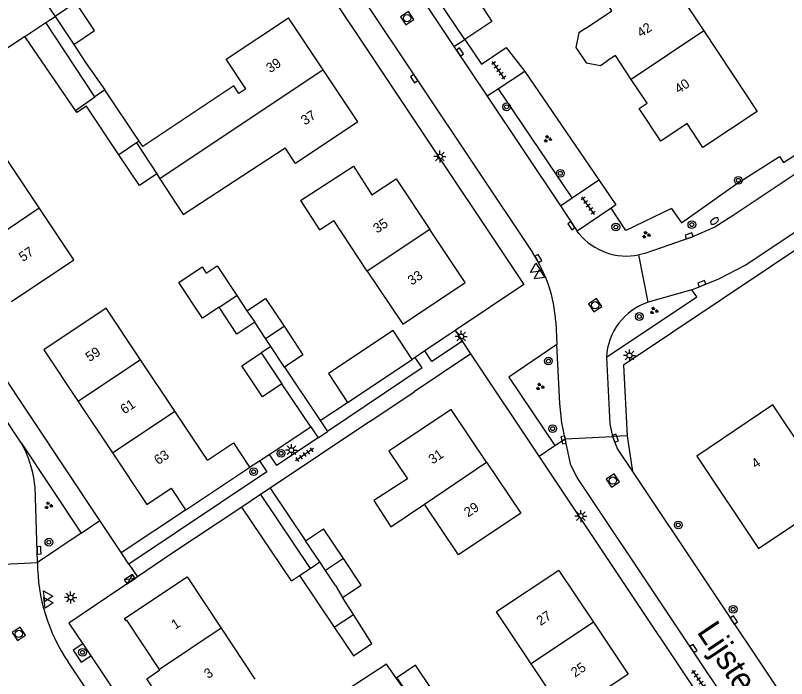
# Model space of a CAD drawing. Extents: x 137999 to 141000, y 397500 to 400501.
# Drawn here: x 138454 to 138533.8, y 399702.2 to 399770.7 of the extents above; entities that cross this region are included whole.
import ezdxf

# ---------------------------------------------------------------- set-up
doc = ezdxf.new("R2010")
doc.units = 0
for name, color, linetype in [('gg-afsc-erfafscheiding', 7, 'Continuous'), ('gg-afsc-muur', 7, 'Continuous'), ('gg-anno-huisnummerreeks BGT', 7, 'Continuous'), ('gg-anno-openbare ruimte label', 7, 'Continuous'), ('gg-bbg-bijgebouw', 7, 'Continuous'), ('gg-bbg-gedigitaliseerde bebouwing', 7, 'Continuous'), ('gg-bbg-gedigitaliseerde bijgebouw', 7, 'Continuous'), ('gg-bbg-hoofdgebouw', 7, 'Continuous'), ('gg-bbg-tussenscheiding', 7, 'Continuous'), ('gg-knt-verharding', 7, 'Continuous'), ('gt-grn-groengrens', 7, 'Continuous'), ('gt-grn-vlakafsluiter', 7, 'Continuous'), ('gt-grn-weggrens', 7, 'Continuous'), ('gt-symb-boom', 7, 'Continuous'), ('gt-symb-brandkraan', 7, 'Continuous'), ('gt-symb-elektrakast', 7, 'Continuous'), ('gt-symb-groenvak', 7, 'Continuous'), ('gt-symb-kolk', 7, 'Continuous'), ('gt-symb-lichtmast', 7, 'Continuous'), ('gt-symb-rioolschacht', 7, 'Continuous'), ('gt-symb-tegel verharding', 7, 'Continuous'), ('gt-symb-waterafsluiter', 7, 'Continuous')]:
    doc.layers.add(name, color=color, linetype=linetype)

# ---------------------------------------------------------------- blocks, each defined once
blk = doc.blocks.new('gt0-BOOM')
at = {"layer": 'gt-symb-boom'}
for radius in [0.4, 0.2]:
    blk.add_circle((0, 0), radius, dxfattribs=at)
blk = doc.blocks.new('gt0-KOLK')
at = {"layer": 'gt-symb-kolk'}
blk.add_lwpolyline([(0, 0), (0.375, 0), (0.375, 0.4), (-0.375, 0.4), (-0.375, 0), (0, 0)], dxfattribs=at)
blk = doc.blocks.new('gt0-TEG1')
at = {"layer": 'gt-symb-tegel verharding'}
for p, q in [((-1.125, 0), (1.125, 0)), ((-0.9, -0.25), (-0.9, 0.25)), ((-0.45, -0.25), (-0.45, 0.25)), ((0, -0.25), (0, 0.25)), ((0.45, -0.25), (0.45, 0.25)), ((0.9, -0.25), (0.9, 0.25))]:
    blk.add_line(p, q, dxfattribs=at)
blk = doc.blocks.new('gt0-RS')
at = {"layer": 'gt-symb-rioolschacht'}
blk.add_lwpolyline([(-0.5, -0.5), (0.5, -0.5), (0.5, 0.5), (-0.5, 0.5)], close=True, dxfattribs=at)
blk.add_circle((0, 0), 0.375, dxfattribs=at)
blk = doc.blocks.new('gt0-LMAST')
at = {"layer": 'gt-symb-lichtmast'}
for p, q in [((-0.182, 0.173), (-0.447, 0.438)), ((-0.005, 0.246), (-0.005, 0.621)), ((0.172, 0.173), (0.437, 0.438)), ((-0.255, -0.004), (-0.63, -0.004)), ((-0.182, -0.181), (-0.447, -0.446)), ((-0.005, -0.254), (-0.005, -0.629)), ((0.437, -0.446), (0.172, -0.181)), ((0.245, -0.004), (0.62, -0.004))]:
    blk.add_line(p, q, dxfattribs=at)
blk.add_circle((-0.005, -0.004), 0.25, dxfattribs=at)
blk = doc.blocks.new('gt0-GRVAK')
at = {"layer": 'gt-symb-groenvak'}
for p, q in [((-0.11, 0.189), (-0.228, 0.24)), ((-0.182, 0.153), (0.088, 0.153)), ((-0.091, 0.211), (-0.156, 0.322)), ((-0.047, 0.214), (-0.047, 0.393)), ((-0.004, 0.211), (0.061, 0.322)), ((0.015, 0.189), (0.133, 0.24)), ((0.262, -0.052), (0.197, 0.059)), ((0.305, -0.049), (0.305, 0.13)), ((0.349, -0.052), (0.414, 0.059)), ((-0.245, -0.228), (-0.363, -0.177)), ((-0.318, -0.264), (-0.047, -0.264)), ((-0.226, -0.206), (-0.291, -0.095)), ((-0.183, -0.203), (-0.183, -0.024)), ((-0.139, -0.206), (-0.074, -0.095)), ((-0.12, -0.228), (-0.002, -0.177)), ((0.243, -0.074), (0.125, -0.023)), ((0.17, -0.11), (0.441, -0.11)), ((0.368, -0.074), (0.486, -0.023))]:
    blk.add_line(p, q, dxfattribs=at)
blk = doc.blocks.new('gt0-BR')
at = {"layer": 'gt-symb-brandkraan'}
for centre, radius, start, end in [((-0.244, 0), 0.206, 107.56694, 252.43307), ((0.599, -2.664), 3, 106.89205, 107.56694), ((0, -0.691), 0.938, 73.10799, 106.89205), ((-0.599, -2.664), 3, 72.43309, 73.10799), ((0.244, 0), 0.206, 287.56695, 72.43309), ((0.599, 2.664), 3, 252.43307, 253.10797), ((0, 0.691), 0.938, 253.10797, 286.89206), ((-0.599, 2.664), 3, 286.89206, 287.56695)]:
    blk.add_arc(centre, radius, start, end, dxfattribs=at)
blk = doc.blocks.new('gt0-WAFSL')
at = {"layer": 'gt-symb-waterafsluiter'}
for p, q in [((-0.5, -0.333), (0, 0.667)), ((0, 0.667), (0.5, -0.333)), ((0.5, -0.333), (-0.5, -0.333))]:
    blk.add_line(p, q, dxfattribs=at)
blk = doc.blocks.new('gt0-EKAST')
at = {"layer": 'gt-symb-elektrakast'}
for p, q in [((-0.501, -0.249), (0.501, 0.249)), ((-0.501, 0.249), (0.501, -0.249))]:
    blk.add_line(p, q, dxfattribs=at)
blk.add_lwpolyline([(0.501, 0.249), (-0.501, 0.249), (-0.501, -0.249), (0.501, -0.249)], close=True, dxfattribs=at)

msp = doc.modelspace()

# ---------------------------------------------------------------- linework, layer by layer
at = {"layer": 'gg-afsc-erfafscheiding'}
for p, q in [((138455.029, 399768.505), (138445.89, 399762.436)), ((138461.292, 399765.828), (138463.297, 399763.005)), ((138506.732, 399764.892), (138514.371, 399753.694)), ((138480.453, 399736.473), (138479.453, 399735.808)), ((138481.858, 399734.351), (138485.544, 399728.818)), ((138516.93, 399734.53), (138517.31, 399727.25)), ((138484.581, 399728.181), (138481.575, 399732.603)), ((138490.696, 399728.72), (138495.269, 399731.776)), ((138485.544, 399728.818), (138488.39, 399730.7)), ((138480.27, 399725.33), (138484.581, 399728.181)), ((138517.31, 399727.25), (138517.843, 399723.553)), ((138478.26, 399724), (138479.269, 399724.667)), ((138479.269, 399724.667), (138480.27, 399725.33)), ((138517.843, 399723.553), (138533.349, 399700.346)), ((138464.96, 399715.201), (138471.621, 399719.607))]:
    msp.add_line(p, q, dxfattribs=at)
for points in [[(138495.746, 399781.695), (138503.314, 399770.062), (138500.516, 399768.209)], [(138521.873, 399750.728), (138522.914, 399749.247), (138528.61, 399753.288), (138533.07, 399756.122), (138533.472, 399755.489), (138536.895, 399757.679)]]:
    msp.add_lwpolyline(points, dxfattribs=at)
at = {"layer": 'gg-afsc-muur'}
for p, q in [((138460.082, 399767.687), (138461.292, 399765.828)), ((138490.696, 399728.72), (138480.397, 399721.836)), ((138480.397, 399721.836), (138484.05, 399716.4))]:
    msp.add_line(p, q, dxfattribs=at)
at = {"layer": 'gg-bbg-bijgebouw'}
for p, q in [((138456.169, 399773.522), (138458.137, 399770.587)), ((138458.137, 399770.587), (138458.146, 399770.574)), ((138458.146, 399770.574), (138460.082, 399767.687)), ((138455.029, 399768.505), (138457.192, 399769.97)), ((138462.261, 399762.266), (138457.192, 399769.97)), ((138463.297, 399763.005), (138462.261, 399762.266)), ((138488.39, 399730.7), (138495.08, 399735.13)), ((138479.4, 399721.17), (138477.46, 399719.88)), ((138479.4, 399721.17), (138484.516, 399713.541)), ((138482.59, 399712.247), (138477.46, 399719.88)), ((138484.05, 399716.4), (138485.9, 399717.64)), ((138485.518, 399714.208), (138484.05, 399716.4)), ((138484.516, 399713.541), (138485.518, 399714.208))]:
    msp.add_line(p, q, dxfattribs=at)
msp.add_lwpolyline([(138495.08, 399735.13), (138493.1, 399738.11), (138486.41, 399733.68), (138488.39, 399730.7)], dxfattribs=at)
at = {"layer": 'gg-bbg-gedigitaliseerde bebouwing'}
for p, q in [((138525.236, 399769.081), (138530.75, 399760.75)), ((138456.507, 399750.808), (138452.99, 399756.086)), ((138468.647, 399754.302), (138468.968, 399753.81)), ((138470.526, 399729.782), (138466.972, 399735.109)), ((138473.904, 399724.719), (138470.526, 399729.782)), ((138471.79, 399712.66), (138475.311, 399707.358)), ((138507.37, 399703.67), (138503.801, 399709.057)), ((138475.311, 399707.358), (138478.803, 399702.1))]:
    msp.add_line(p, q, dxfattribs=at)
for points in [[(138517.277, 399775.69), (138519.765, 399777.347), (138525.236, 399769.081)], [(138477.871, 399763.094), (138475.834, 399766.148), (138482.29, 399770.45)], [(138477.871, 399763.094), (138477.149, 399762.612), (138476.626, 399763.396), (138467.219, 399757.123), (138466.84, 399757.692)], [(138489.46, 399759.7), (138483.004, 399755.398), (138481.928, 399757.011)], [(138468.968, 399753.81), (138471.369, 399750.127), (138481.928, 399757.011)], [(138483.508, 399751.556), (138485.469, 399748.514), (138486.95, 399749.5)], [(138453.63, 399741.14), (138460.084, 399745.439), (138456.507, 399750.808)], [(138466.972, 399735.109), (138463.426, 399740.423), (138456.98, 399736.13)], [(138494.58, 399722.806), (138491.097, 399720.56), (138492.851, 399717.841), (138496.341, 399720.188)], [(138517.41, 399702.62), (138510.962, 399698.307), (138507.37, 399703.67)]]:
    msp.add_lwpolyline(points, dxfattribs=at)
at = {"layer": 'gg-bbg-gedigitaliseerde bijgebouw'}
for p, q in [((138460.258, 399760.852), (138455.029, 399768.505)), ((138466.84, 399757.692), (138463.297, 399763.005)), ((138476.925, 399741.735), (138477.968, 399740.161)), ((138479.907, 399737.297), (138478.799, 399738.971)), ((138480.453, 399736.473), (138479.907, 399737.297)), ((138479.453, 399735.808), (138481.575, 399732.603)), ((138481.858, 399734.351), (138480.453, 399736.473)), ((138487.966, 399714.555), (138485.9, 399717.64)), ((138482.59, 399712.247), (138483.421, 399712.806)), ((138483.421, 399712.806), (138487.005, 399707.457)), ((138489.005, 399708.764), (138487.874, 399710.525))]:
    msp.add_line(p, q, dxfattribs=at)
for points in [[(138460.082, 399767.687), (138462.223, 399769.123), (138460.288, 399772.009)], [(138464.735, 399756.289), (138461.38, 399761.32), (138460.394, 399760.651), (138460.258, 399760.852)], [(138468.647, 399754.302), (138466.856, 399753.108), (138464.735, 399756.289)], [(138475.105, 399740.529), (138473.378, 399739.386), (138470.93, 399743.082), (138473.363, 399744.693), (138473.78, 399744.063), (138474.894, 399744.801), (138476.925, 399741.735)], [(138477.968, 399740.161), (138479.907, 399741.445), (138481.816, 399738.562)], [(138478.799, 399738.971), (138476.949, 399737.745), (138475.105, 399740.529)], [(138481.816, 399738.562), (138483.768, 399735.616), (138481.858, 399734.351)], [(138481.575, 399732.603), (138479.575, 399731.268), (138477.441, 399734.466), (138479.453, 399735.808)], [(138487.874, 399710.525), (138489.801, 399711.816), (138487.966, 399714.555)], [(138487.005, 399707.457), (138488.984, 399704.503), (138490.912, 399705.794), (138489.005, 399708.764)], [(138485.952, 399699.44), (138487.729, 399696.709), (138494.218, 399701.108), (138492.406, 399703.639), (138485.952, 399699.44)], [(138497.114, 399701.015), (138495.428, 399703.536), (138493.497, 399702.245), (138495.183, 399699.724)]]:
    msp.add_lwpolyline(points, dxfattribs=at)
at = {"layer": 'gg-bbg-hoofdgebouw'}
for p, q in [((138485.875, 399765.075), (138482.29, 399770.45)), ((138489.46, 399759.7), (138485.875, 399765.075)), ((138493.4, 399753.8), (138496.898, 399748.558)), ((138490.43, 399744.271), (138486.95, 399749.5)), ((138456.98, 399736.13), (138460.527, 399730.806)), ((138460.527, 399730.806), (138464.074, 399725.483)), ((138470.131, 399721.838), (138471.621, 399719.607)), ((138465.331, 399708.354), (138471.79, 399712.66)), ((138510.23, 399713.34), (138503.801, 399709.057)), ((138510.23, 399713.34), (138513.81, 399707.996)), ((138513.81, 399707.996), (138517.41, 399702.62))]:
    msp.add_line(p, q, dxfattribs=at)
for points in [[(138513.01, 399769.34), (138515.72, 399771.15), (138514.12, 399773.54)], [(138513.01, 399769.34), (138512.303, 399768.869), (138511.992, 399767.387), (138513.057, 399765.79), (138514.544, 399765.507), (138515.25, 399765.98)], [(138517.727, 399764.08), (138516.08, 399766.53), (138515.25, 399765.98)], [(138530.75, 399760.75), (138525.13, 399757.03), (138523.49, 399759.51), (138520.77, 399757.7), (138518.55, 399761.06), (138519.38, 399761.62), (138517.727, 399764.08)], [(138483.508, 399751.556), (138488.996, 399755.094), (138490.904, 399752.136), (138493.4, 399753.8)], [(138490.43, 399744.271), (138494.09, 399738.77), (138500.56, 399743.07), (138496.898, 399748.558)], [(138532.37, 399730.45), (138524.5, 399725.15), (138530.88, 399715.6), (138538.78, 399720.88), (138532.37, 399730.45)], [(138502.765, 399724.509), (138499.09, 399729.98), (138492.66, 399725.66), (138494.58, 399722.806)], [(138473.904, 399724.719), (138476.584, 399726.509), (138478.26, 399724)], [(138464.074, 399725.483), (138467.62, 399720.16), (138470.131, 399721.838)], [(138478.26, 399724), (138478.278, 399723.973), (138471.659, 399719.551), (138471.621, 399719.607)], [(138502.765, 399724.509), (138506.29, 399719.26), (138499.87, 399714.94), (138496.341, 399720.188)], [(138468.955, 399703.094), (138465.574, 399708.202), (138465.476, 399708.137), (138465.331, 399708.354)], [(138472.41, 399697.924), (138470.834, 399700.298), (138469.472, 399699.383), (138467.626, 399702.133), (138468.987, 399703.045), (138468.955, 399703.094)]]:
    msp.add_lwpolyline(points, dxfattribs=at)
at = {"layer": 'gg-bbg-tussenscheiding'}
for p, q in [((138460.288, 399772.009), (138458.146, 399770.574)), ((138525.236, 399769.081), (138517.727, 399764.08)), ((138485.875, 399765.075), (138468.968, 399753.81)), ((138460.258, 399760.852), (138462.261, 399762.266)), ((138466.559, 399757.505), (138464.735, 399756.289)), ((138466.84, 399757.692), (138466.559, 399757.505)), ((138466.559, 399757.505), (138468.647, 399754.302)), ((138450.054, 399746.508), (138456.507, 399750.808)), ((138496.898, 399748.558), (138490.43, 399744.271)), ((138475.105, 399740.529), (138476.925, 399741.735)), ((138477.968, 399740.161), (138478.799, 399738.971)), ((138479.907, 399737.297), (138481.816, 399738.562)), ((138466.972, 399735.109), (138460.527, 399730.806)), ((138464.074, 399725.483), (138470.526, 399729.782)), ((138496.341, 399720.188), (138502.765, 399724.509)), ((138486.118, 399713.312), (138485.518, 399714.208)), ((138487.966, 399714.555), (138486.118, 399713.312)), ((138483.421, 399712.806), (138484.516, 399713.541)), ((138487.15, 399711.77), (138486.118, 399713.312)), ((138487.15, 399711.77), (138487.874, 399710.525)), ((138487.005, 399707.457), (138489.005, 399708.764)), ((138513.81, 399707.996), (138507.37, 399703.67)), ((138475.311, 399707.358), (138468.955, 399703.094))]:
    msp.add_line(p, q, dxfattribs=at)
at = {"layer": 'gg-knt-verharding'}
for p, q in [((138459.71, 399817.75), (138507.501, 399746.199)), ((138454.633, 399726.519), (138414.098, 399787.281)), ((138491.714, 399778.965), (138499.388, 399767.484)), ((138499.388, 399767.484), (138500.516, 399768.209)), ((138499.388, 399767.484), (138502.83, 399762.334)), ((138506.732, 399764.892), (138503.982, 399763.089)), ((138503.982, 399763.089), (138502.83, 399762.334)), ((138502.83, 399762.334), (138510.394, 399751.017)), ((138462.774, 399718.482), (138437.323, 399756.689)), ((138511.605, 399751.832), (138514.371, 399753.694)), ((138510.394, 399751.017), (138511.605, 399751.832)), ((138510.394, 399751.017), (138512.138, 399748.408)), ((138515.636, 399750.763), (138512.138, 399748.408)), ((138512.311, 399748.149), (138512.138, 399748.408)), ((138523.99, 399742.34), (138519.48, 399741.04)), ((138509.93, 399739), (138510.041, 399736.68)), ((138499.525, 399738.125), (138496.386, 399736.01)), ((138499.525, 399738.125), (138500.27, 399737.04)), ((138500.27, 399737.04), (138497.111, 399734.927)), ((138496.386, 399736.01), (138495.391, 399735.339)), ((138497.111, 399734.927), (138496.386, 399736.01)), ((138495.391, 399735.339), (138495.08, 399735.13)), ((138501.14, 399735.7), (138495.269, 399731.776)), ((138496.113, 399734.26), (138495.391, 399735.339)), ((138508.195, 399725.153), (138501.14, 399735.7)), ((138496.113, 399734.26), (138486.295, 399727.692)), ((138485.544, 399728.818), (138486.295, 399727.692)), ((138484.581, 399728.181), (138485.335, 399727.05)), ((138485.335, 399727.05), (138481.04, 399724.177)), ((138509.82, 399726.24), (138510.903, 399726.939)), ((138517.31, 399727.25), (138515.78, 399727.19)), ((138454.633, 399726.519), (138460.85, 399717.2)), ((138479.269, 399724.667), (138480.043, 399723.51)), ((138480.27, 399725.33), (138481.04, 399724.177)), ((138548.65, 399664.68), (138508.195, 399725.153)), ((138480.043, 399723.51), (138465.78, 399713.97)), ((138456.32, 399714.15), (138456.12, 399720.871)), ((138464.96, 399715.201), (138462.774, 399718.482)), ((138460.85, 399717.2), (138456.32, 399714.15)), ((138465.78, 399713.97), (138464.96, 399715.201)), ((138466.656, 399712.668), (138459.57, 399707.9)), ((138459.57, 399707.9), (138461, 399705.756)), ((138461, 399705.756), (138461.834, 399704.506)), ((138506.491, 399633.447), (138459.498, 399703.873)), ((138461.834, 399704.506), (138487.29, 399666.347))]:
    msp.add_line(p, q, dxfattribs=at)
for points in [[(138458.835, 399814.444), (138506.61, 399742.87), (138499.525, 399738.125)], [(138500.516, 399768.209), (138502.222, 399765.635), (138504.789, 399767.358), (138506.732, 399764.892)], [(138537.352, 399756.073), (138528.258, 399750), (138526.36, 399748.82), (138523.98, 399747.78), (138519.114, 399746.091), (138518.506, 399745.939)], [(138523.99, 399742.34), (138526.77, 399743.47), (138529.57, 399744.91), (138545.275, 399755.369)], [(138514.371, 399753.694), (138516.137, 399751.1), (138515.636, 399750.763)], [(138542.32, 399750.51), (138542.06, 399750.88), (138537.45, 399747.77), (138537.23, 399748.11), (138516.93, 399734.53)], [(138515.16, 399735.371), (138524.5, 399741.6), (138523.99, 399742.34)], [(138510.041, 399736.68), (138505.08, 399733.32), (138509.82, 399726.24)], [(138510.903, 399726.939), (138510.55, 399728.58), (138510.33, 399730.6), (138510.041, 399736.68)], [(138515.16, 399735.371), (138515.51, 399728.48), (138515.78, 399727.19)], [(138549.081, 399667.629), (138512.12, 399722.92), (138511.49, 399724.21), (138510.903, 399726.939)], [(138515.78, 399727.19), (138516.29, 399725.87), (138517.843, 399723.553)], [(138477.46, 399719.88), (138470.124, 399715.002), (138466.656, 399712.668)], [(138461, 399705.756), (138460.022, 399705.103), (138460.831, 399703.837), (138461.834, 399704.506)]]:
    msp.add_lwpolyline(points, dxfattribs=at)
for centre, radius, start, end in [((138517.257, 399752.226), 6.41, 219.49927, 281.2341), ((138495.242, 399738.053), 14.719, 3.68738, 33.60223), ((138521.426, 399735.076), 6.273, 108.07459, 177.30777), ((138444.712, 399720.887), 11.408, 359.91866, 29.58145), ((138474.667, 399714.194), 18.347, 180.13637, 214.23042)]:
    msp.add_arc(centre, radius, start, end, dxfattribs=at)
at = {"layer": 'gt-grn-groengrens'}
for p, q in [((138500.516, 399768.209), (138492.756, 399779.67)), ((138511.605, 399751.832), (138503.982, 399763.089))]:
    msp.add_line(p, q, dxfattribs=at)
msp.add_lwpolyline([(138521.873, 399750.728), (138517.176, 399748.474), (138515.636, 399750.763)], dxfattribs=at)
at = {"layer": 'gt-grn-vlakafsluiter'}
msp.add_line((138457.192, 399769.97), (138458.137, 399770.587), dxfattribs=at)
at = {"layer": 'gt-grn-weggrens'}
for p, q in [((138519.48, 399741.04), (138518.506, 399745.939)), ((138501.14, 399735.7), (138500.27, 399737.04)), ((138485.335, 399727.05), (138486.295, 399727.692)), ((138510.903, 399726.939), (138515.78, 399727.19)), ((138508.195, 399725.153), (138509.82, 399726.24)), ((138480.397, 399721.836), (138479.4, 399721.17)), ((138460.85, 399717.2), (138462.774, 399718.482)), ((138451.22, 399713.908), (138456.32, 399714.15)), ((138465.78, 399713.97), (138466.656, 399712.668))]:
    msp.add_line(p, q, dxfattribs=at)

# ---------------------------------------------------------------- block references
at = {"layer": 'gt-symb-boom'}
for p in [(138504.832, 399761.239), (138510.392, 399754.367), (138528.795, 399753.649), (138523.993, 399749.068), (138516.133, 399748.815), (138518.562, 399739.573), (138509.157, 399734.965), (138509.6, 399727.987), (138481.512, 399725.437), (138478.671, 399723.533), (138522.588, 399718.033), (138457.498, 399716.256), (138528.267, 399709.315), (138460.978, 399704.869)]:
    msp.add_blockref('gt0-BOOM', p, dxfattribs=at)
at = {"layer": 'gt-symb-brandkraan', "rotation": -146.2940434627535}
msp.add_blockref('gt0-BR', (138526.33, 399749.434), dxfattribs=at)
at = {"layer": 'gt-symb-elektrakast', "rotation": -146.063750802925}
msp.add_blockref('gt0-EKAST', (138465.855, 399712.443), dxfattribs=at)
at = {"layer": 'gt-symb-groenvak'}
for p in [(138509.077, 399757.924), (138519.258, 399748.014), (138520.061, 399740.169), (138508.281, 399732.318), (138457.455, 399720.045)]:
    msp.add_blockref('gt0-GRVAK', p, dxfattribs=at)
at = {"layer": 'gt-symb-kolk'}
for p, rotation in [((138499.845, 399766.793), -56.214572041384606), ((138495.102, 399764.039), -56.214572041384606), ((138511.695, 399749.069), 123.78542795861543), ((138523.767, 399747.707), 18.851835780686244), ((138507.951, 399745.471), -59.79306598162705), ((138525.104, 399742.791), 22.02484593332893), ((138510.529, 399726.779), -77.88123966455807), ((138515.88, 399726.923), -68.77323173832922), ((138456.683, 399715.415), 91.77560052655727), ((138528.164, 399708.103), -56.500599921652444), ((138524, 399705.158), -56.214572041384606)]:
    msp.add_blockref('gt0-KOLK', p, dxfattribs=dict(at, rotation=rotation))
at = {"layer": 'gt-symb-lichtmast'}
for p in [(138497.944, 399756.102), (138500.144, 399737.504), (138517.551, 399735.55), (138482.584, 399725.763), (138512.506, 399718.955), (138459.756, 399710.53)]:
    msp.add_blockref('gt0-LMAST', p, dxfattribs=at)
at = {"layer": 'gt-symb-rioolschacht'}
for p, rotation in [((138494.54, 399770.391), -56.214572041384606), ((138513.988, 399740.732), 33.65827186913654), ((138515.824, 399722.619), -56.214572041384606), ((138454.383, 399706.773), 33.49940007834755)]:
    msp.add_blockref('gt0-RS', p, dxfattribs=dict(at, rotation=rotation))
at = {"layer": 'gt-symb-tegel verharding'}
for p, rotation in [((138504.015, 399765.013), 125.23135739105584), ((138513.271, 399751.026), 125.23135738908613), ((138483.928, 399725.301), -145.51509196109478), ((138524.694, 399702.092), 125.23135738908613)]:
    msp.add_blockref('gt0-TEG1', p, dxfattribs=dict(at, rotation=rotation))
at = {"layer": 'gt-symb-waterafsluiter'}
for p, rotation in [((138507.85, 399744.494), 123.62652912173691), ((138508.224, 399743.841), 123.62652912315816), ((138457.299, 399710.677), 33.78542795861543), ((138457.341, 399709.984), 33.78542796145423)]:
    msp.add_blockref('gt0-WAFSL', p, dxfattribs=dict(at, rotation=rotation))

# ---------------------------------------------------------------- texts
at = {"layer": 'gg-anno-huisnummerreeks BGT'}
for s, rotation, p in [('42', 33.9, (138518.73, 399768.366)), ('39', 33.7, (138480.384, 399764.699)), ('40', 33.9, (138522.632, 399762.559)), ('37', 33.7, (138483.983, 399759.303)), ('35', 33.7, (138491.442, 399748.127)), ('57', 33.7, (138454.805, 399745.191)), ('33', 33.7, (138495.022, 399742.762)), ('59', 33.7, (138461.703, 399734.854)), ('61', 33.7, (138465.309, 399729.442)), ('63', 33.7, (138468.797, 399724.207)), ('31', 33.9, (138497.171, 399724.27)), ('4', 34, (138530.579, 399723.817)), ('29', 33.9, (138500.851, 399718.791)), ('27', 33.8, (138508.341, 399707.576)), ('1', 33.5, (138470.57, 399707.198)), ('25', 33.8, (138511.908, 399702.25)), ('3', 33.8, (138473.963, 399702.1))]:
    msp.add_text(s, height=1, rotation=rotation, dxfattribs=at).set_placement(p)
at = {"layer": 'gg-anno-openbare ruimte label'}
msp.add_text('Lijsterbeslaan', height=2.5, rotation=303.7, dxfattribs=at).set_placement((138524.445, 399706.989))

doc.saveas('drawing.dxf')
